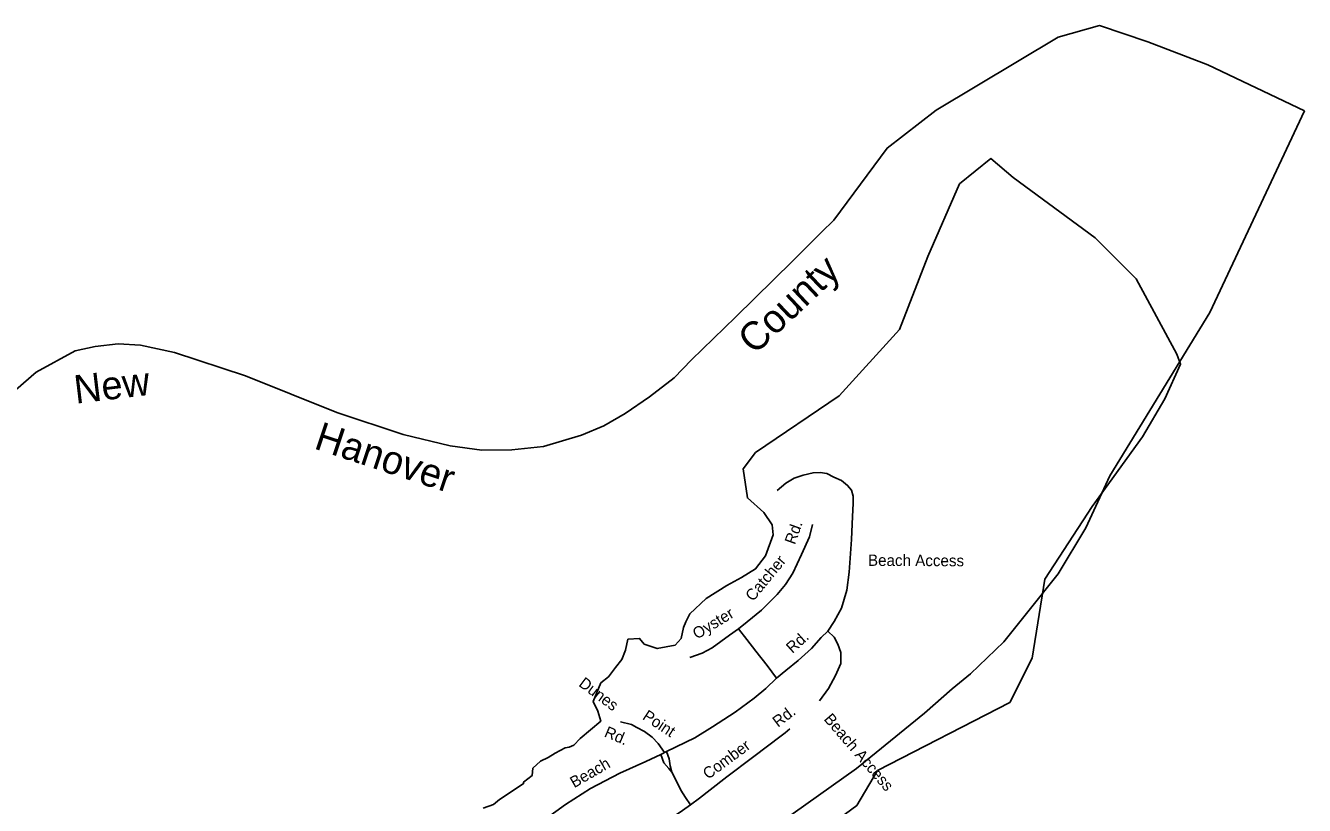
# Model space of a CAD drawing. Extents: x 1945482 to 2853149, y 66427 to 1015778.
# Drawn here: x 2382070 to 2389472, y 197944 to 202458 of the extents above; entities that cross this region are included whole.
import ezdxf

# ---------------------------------------------------------------- set-up
doc = ezdxf.new("R2010")
doc.units = 0
for name, color, linetype in [('Old_Level_10', 7, 'Continuous'), ('Old_Level_19', 7, 'Continuous'), ('Old_Level_35', 7, 'Continuous'), ('Old_Level_52', 7, 'Continuous'), ('Old_Level_60', 7, 'Continuous')]:
    doc.layers.add(name, color=color, linetype=linetype)

msp = doc.modelspace()

# ---------------------------------------------------------------- linework, layer by layer
at = {"layer": 'Old_Level_35'}
for points in [[(2386416.1, 198681.5), (2386470.6, 198724.2), (2386540.6, 198782.2), (2386619, 198852.1), (2386675.3, 198915.3), (2386712.8, 198952.8), (2386750.3, 199009.1), (2386791.2, 199085.9), (2386823.6, 199190), (2386835.6, 199294), (2386849.2, 199483.4), (2386856.1, 199615.7), (2386859.5, 199690.7), (2386859.5, 199733.4), (2386849.2, 199769.2), (2386827.1, 199796.5), (2386793, 199823.8), (2386748.7, 199844.9), (2386706.8, 199864.3), (2386669, 199870.1), (2386627.5, 199869.9), (2386571.2, 199856.2), (2386518.4, 199837.5), (2386470.6, 199810.2), (2386419.5, 199767.5)], [(2386196.3, 198966.9), (2386246.8, 199007), (2386328.8, 199073.3), (2386419.5, 199164.1), (2386468.4, 199223.4), (2386510.2, 199288), (2386560.8, 199396.2), (2386606.2, 199498.3), (2386623.6, 199569.8)], [(2386196.3, 198966.9), (2386143.9, 198930.3), (2386042.8, 198857), (2385985.2, 198825.6), (2385913.7, 198801.1)], [(2386196.3, 198966.9), (2386245.1, 198904.1), (2386295.7, 198836), (2386362, 198754), (2386416.1, 198681.5)], [(2386712.8, 198952.8), (2386750.3, 198918.7), (2386770.8, 198877.7), (2386787.8, 198830), (2386787.8, 198765.1), (2386757.1, 198696.9), (2386716.2, 198621.8), (2386665, 198550.2)], [(2384390, 197113.5), (2384461.7, 197185.2), (2384521.4, 197258.6), (2384594.7, 197352.4), (2384680, 197461.6), (2384766.9, 197565.7), (2384819.8, 197627.1), (2384865.8, 197674.9), (2384923.8, 197732.9), (2384993.7, 197799.4), (2385082.4, 197867.7), (2385195, 197949.6), (2385339.9, 198041.7), (2385508.8, 198130.4), (2385658.9, 198198.7), (2385745.8, 198237.9), (2385779.9, 198256.7), (2385943.7, 198335.2), (2386046, 198398.3), (2386177.3, 198483.6), (2386286.4, 198565.5), (2386354.7, 198620.1), (2386416.1, 198681.5)], [(2385513.1, 198428.7), (2385575.8, 198412.3), (2385608.4, 198396), (2385652, 198371.4), (2385695.6, 198338.7), (2385731, 198303.3), (2385767.7, 198249.9)], [(2385917.7, 197946.9), (2385971.2, 197986.8), (2386031.5, 198034.6), (2386129.4, 198109.8), (2386276.3, 198221.4), (2386370.8, 198293.2), (2386435.7, 198341), (2386466.4, 198363.8), (2386492.6, 198386.6)], [(2385810.7, 198137.1), (2385792.4, 198158.8), (2385764, 198190.7), (2385745.8, 198237.9)], [(2385779.9, 198256.7), (2385794.7, 198214.6), (2385800.4, 198172.5), (2385810, 198137.1)], [(2385810, 198137.1), (2385840.3, 198076.8), (2385861.9, 198032.3), (2385889.2, 197990.2), (2385917.7, 197946.9)], [(2385917.7, 197946.9), (2385872.1, 197913.9), (2385806.1, 197870.6), (2385725.3, 197822.8), (2385691.1, 197801.1), (2385629.6, 197773.8)]]:
    msp.add_lwpolyline(points, dxfattribs=at)
at = {"layer": 'Old_Level_52'}
for points in [[(2389471.5, 201964.4), (2388911.8, 202231), (2388565.3, 202364.3), (2388285.4, 202457.7), (2388045.6, 202391), (2387339.9, 201969), (2387055.6, 201748.3), (2386747, 201332.1), (2386675.8, 201261.2), (2386510.2, 201096.6), (2386179.1, 200769.3), (2385924.7, 200523.1), (2385822.8, 200419), (2385681.1, 200309.3), (2385540.9, 200211.7), (2385415.7, 200140.7), (2385287.7, 200087.6), (2385068.3, 200020.9), (2384884.9, 200001.6), (2384710.9, 200000.7), (2384527.8, 200025.4), (2384255.1, 200090.7), (2383871.9, 200217.5), (2383343.2, 200430.6), (2382931.6, 200566.4), (2382733.9, 200608.5), (2382605.5, 200615.4), (2382473.1, 200600), (2382357.6, 200575.9), (2382130.2, 200451.8), (2381732.2, 200107)], [(2386439.7, 197845), (2386879.5, 198158.3), (2387272.6, 198478.2), (2387432.5, 198618.2), (2387539.2, 198704.9), (2387732.4, 198891.5), (2387885.6, 199084.8), (2388045.6, 199284.8), (2388205.5, 199551.4), (2388345.4, 199851.4), (2388924, 200797.3), (2389471.5, 201964.4)]]:
    msp.add_lwpolyline(points, dxfattribs=at)
at = {"layer": 'Old_Level_60'}
for points in [[(2388733.9, 200555.4), (2388498.4, 200992.1), (2388260.6, 201230), (2387785.2, 201577.7), (2387657.2, 201687.5), (2387474.4, 201541.1), (2387291.5, 201120.2), (2387127, 200699.4), (2386779.5, 200315.1), (2386295.1, 199987.1), (2386223.4, 199891.5), (2386247.3, 199724.1), (2386342.9, 199640.4), (2386390.7, 199568.7), (2386395.7, 199510.7)], [(2385574.5, 197171.2), (2385900.7, 197297.3), (2386115.8, 197416.8), (2386486.3, 197608.1), (2386677.5, 197787.4), (2386749.2, 197847.2), (2386880.7, 197942.8), (2387000.2, 198146.1), (2387766.9, 198540.1), (2387894.9, 198796.2), (2387968.1, 199253.7), (2388242.4, 199674.6), (2388534.9, 200077.2), (2388662.9, 200296.8), (2388754.3, 200498.1), (2388733.9, 200555.4)], [(2385444.2, 198687.9), (2385484.5, 198742.5), (2385520.5, 198788.6), (2385542.7, 198843.2), (2385556.2, 198906.2), (2385623.2, 198910.4), (2385650.2, 198876.8), (2385726.2, 198851.6), (2385829.2, 198872.6), (2385865, 198910.4), (2385878.5, 198973.4), (2385892, 199006.9), (2385914.2, 199053.1), (2386008.5, 199141.3), (2386129.2, 199216.8), (2386214.2, 199263), (2386295, 199313.4), (2386353, 199389), (2386395.7, 199510.7)], [(2385399.5, 198654.3), (2385444.2, 198687.9)], [(2384719, 197928.1), (2384777.2, 197949), (2384813, 197978.4), (2384862.2, 198012), (2384951.7, 198070.8), (2384951.7, 198079.2), (2385001, 198117), (2385005.5, 198158.9), (2385050.2, 198200.9), (2385095, 198221.9), (2385135.2, 198247.1), (2385193.5, 198276.5), (2385216, 198280.7), (2385242.7, 198293.3), (2385278.7, 198331.1), (2385399.5, 198431.8), (2385381.5, 198490.6), (2385354.7, 198545.2), (2385399.5, 198654.3)]]:
    msp.add_lwpolyline(points, dxfattribs=at)

# ---------------------------------------------------------------- texts
at = {"layer": 'Old_Level_10'}
for s, height, rotation, p in [('Rd.', 65.62, 70.37463, (2386522.6, 199449.9)), ('Catcher', 65.62, 50.57794, (2386280.4, 199120.9)), ('Beach Access', 65.617, 359.71257, (2386945.4, 199330.7)), ('Oyster', 65.62, 31.33445, (2385955.5, 198903.4)), ('Rd.', 65.62, 41.91075, (2386507.8, 198820.7)), ('Dunes', 65.62, 323.24549, (2385266.4, 198638.8)), ('Point', 65.62, 326.74235, (2385635.5, 198446.3)), ('Rd.', 65.62, 37.14175, (2386424.4, 198393.2)), ('Beach Access', 65.617, 310.75841, (2386686.6, 198441.6)), ('Rd.', 65.62, 336.9247, (2385414.1, 198344.4)), ('Comber', 65.62, 36.35294, (2386019.7, 198092.1)), ('Beach', 65.62, 30.04543, (2385245.1, 198043.4))]:
    msp.add_text(s, height=height, rotation=rotation, dxfattribs=at).set_placement(p)
at = {"layer": 'Old_Level_19'}
for s, rotation, p in [('County', 43.28207, (2386288.6, 200548)), ('New', 6.82847, (2382360.2, 200269)), ('Hanover', 341.68407, (2383732.9, 200011.3))]:
    msp.add_text(s, height=164.04, rotation=rotation, dxfattribs=at).set_placement(p)

doc.saveas('drawing.dxf')
